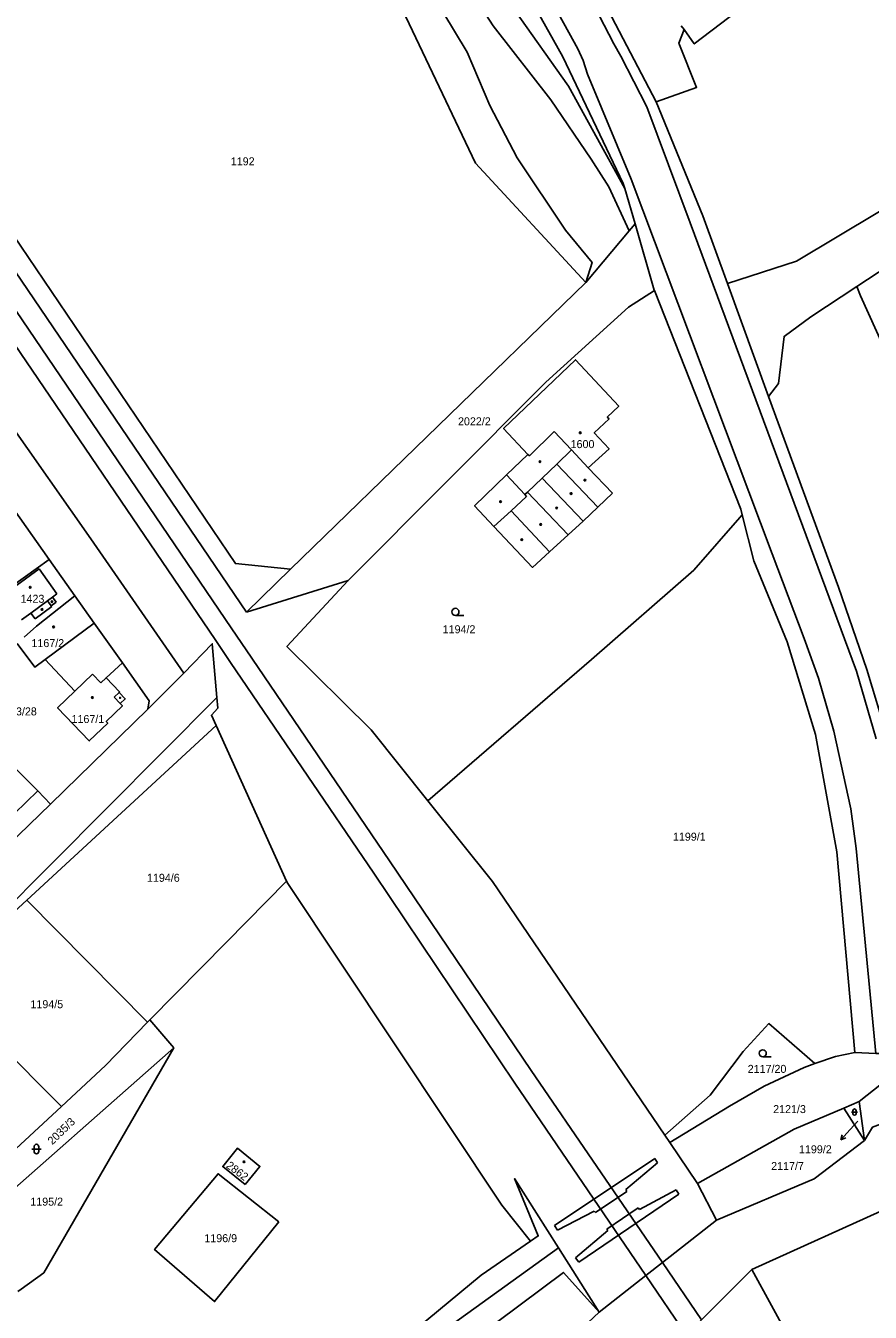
# Model space of a CAD drawing. Extents: x -679220 to -673243, y -1075091 to -1066557.
# Drawn here: x -676733.1 to -676553.6, y -1070341.9 to -1070068.5 of the extents above; entities that cross this region are included whole.
import ezdxf

# ---------------------------------------------------------------- set-up
doc = ezdxf.new("R2010")
doc.units = 0
for name, color, linetype in [('Hranice parcel', 7, 'Continuous'), ('Parcelní čísla', 7, 'Continuous'), ('Pop  PČ popisy', 7, 'Continuous'), ('Poz předměty', 7, 'Continuous'), ('Vnitřní kresba', 7, 'Continuous'), ('Značky budov', 7, 'Continuous'), ('Značky kultur', 7, 'Continuous')]:
    doc.layers.add(name, color=color, linetype=linetype)

msp = doc.modelspace()

# ---------------------------------------------------------------- linework, layer by layer
at = {"layer": 'Hranice parcel'}
for p, q in [((-676593.14, -1070069.3), (-676593.75, -1070068.5)), ((-676509.16, -1070092.7), (-676556.43, -1070123.93)), ((-676603.56, -1070110.6), (-676605.74, -1070103.1)), ((-676604.84, -1070112.07), (-676603.56, -1070110.6)), ((-676614.05, -1070123.03), (-676604.84, -1070112.07)), ((-676676.79, -1070183.97), (-676614.05, -1070123.03)), ((-676583.9, -1070123.28), (-676575.21, -1070147.26)), ((-676728.06, -1070181.95), (-676741.64, -1070162.74)), ((-676728.06, -1070181.95), (-676736.39, -1070187.83)), ((-676722.64, -1070189.62), (-676728.06, -1070181.95)), ((-676686.14, -1070193.11), (-676676.79, -1070183.97)), ((-676664.54, -1070186.4), (-676686.14, -1070193.11)), ((-676722.64, -1070189.62), (-676718.52, -1070195.43)), ((-676718.52, -1070195.43), (-676728.93, -1070203.14)), ((-676718.52, -1070195.43), (-676712.51, -1070203.89)), ((-676699.45, -1070206.07), (-676707.13, -1070213.69)), ((-676707.13, -1070213.69), (-676727.79, -1070233.88)), ((-676732.82, -1070254.27), (-676692.59, -1070217.19)), ((-676692.59, -1070217.19), (-676677.63, -1070250.24)), ((-676736.83, -1070242.7), (-676727.79, -1070233.88)), ((-676751.79, -1070271.75), (-676732.82, -1070254.27)), ((-676707.15, -1070280.23), (-676732.82, -1070254.27)), ((-676751.79, -1070271.75), (-676725.44, -1070298.12)), ((-676707.15, -1070280.23), (-676706.68, -1070279.75)), ((-676706.68, -1070279.75), (-676701.59, -1070285.67)), ((-676555.9, -1070297.09), (-676559.21, -1070298.5)), ((-676554.78, -1070305.38), (-676555.9, -1070297.09)), ((-676559.21, -1070298.5), (-676554.78, -1070305.38)), ((-676596.18, -1070305.75), (-676597.21, -1070304.24)), ((-676590.26, -1070314.46), (-676596.18, -1070305.75)), ((-676586.27, -1070322.27), (-676590.26, -1070314.46)), ((-676578.72, -1070332.73), (-676551.35, -1070320.36)), ((-676552.97, -1070379.79), (-676578.72, -1070332.73))]:
    msp.add_line(p, q, dxfattribs=at)
for points in [[(-676605.74, -1070103.1), (-676606.05, -1070102.03), (-676618.88, -1070075.13), (-676635.71, -1070045.07), (-676653.11, -1070018.74), (-676665.05, -1069994.77), (-676666.13, -1069979.74), (-676663.34, -1069943.84), (-676657.72, -1069878.62), (-676658.24, -1069840.6), (-676656.88, -1069813.25), (-676655.17, -1069780.82)], [(-676652.29, -1069981.05), (-676650.69, -1069993.16), (-676633.15, -1070021.27), (-676613.98, -1070056.19), (-676599.06, -1070084.67)], [(-676605.74, -1070103.1), (-676617.71, -1070081.33), (-676629.22, -1070065.05), (-676636.11, -1070054.71), (-676644.03, -1070042.9), (-676653.82, -1070029.57), (-676669.67, -1070007.54), (-676676.93, -1069999.9), (-676686.04, -1069991.92)], [(-676671.62, -1070011.21), (-676664.72, -1070019.12), (-676656.42, -1070031.59), (-676647.7, -1070045.75), (-676640.45, -1070058.08), (-676633.72, -1070068.54), (-676621.49, -1070084.28), (-676612.9, -1070096.89), (-676609.11, -1070102.74), (-676604.84, -1070112.07)], [(-676694.22, -1070018.27), (-676692.45, -1070020.2), (-676687.48, -1070021.41), (-676680.35, -1070022.29), (-676673.98, -1070026.33), (-676669.05, -1070030.65), (-676659.55, -1070040.67), (-676652.72, -1070052.56), (-676646.92, -1070061.4), (-676639.26, -1070074.11), (-676634.45, -1070085.43), (-676628.59, -1070096.58), (-676618.31, -1070111.98), (-676612.68, -1070118.8), (-676614.05, -1070123.03)], [(-676698.82, -1070022.28), (-676681.94, -1070027.65), (-676660, -1070050.31), (-676637.47, -1070097.72), (-676614.05, -1070123.03)], [(-676583.9, -1070123.28), (-676569.22, -1070118.5), (-676509.44, -1070082.75), (-676452.14, -1070059.43), (-676438.72, -1070053.89), (-676427.91, -1070055.02), (-676428.39, -1070053.6)], [(-676577.35, -1070055.86), (-676574.46, -1070059.72), (-676590.97, -1070072.37), (-676593.14, -1070069.3)], [(-676762.95, -1070060.3), (-676766.47, -1070064.42), (-676752.86, -1070085.57), (-676744.71, -1070104.11), (-676736.59, -1070118.82), (-676686.14, -1070193.11)], [(-676676.79, -1070183.97), (-676688.48, -1070182.77), (-676737.38, -1070110.52), (-676749.45, -1070083.66), (-676756.71, -1070068.96), (-676754.09, -1070065.2)], [(-676593.14, -1070069.3), (-676594.27, -1070072.18), (-676590.47, -1070081.61), (-676599.06, -1070084.67)], [(-676599.06, -1070084.67), (-676589.12, -1070108.89), (-676583.9, -1070123.28)], [(-676781.06, -1070090.05), (-676754.88, -1070126.8), (-676719.24, -1070177.5), (-676699.45, -1070206.07)], [(-676603.56, -1070110.6), (-676599.49, -1070124.66), (-676599.44, -1070124.79)], [(-676599.44, -1070124.79), (-676604.98, -1070128.29), (-676622.49, -1070144.22), (-676664.54, -1070186.4)], [(-676580.77, -1070172.45), (-676581.08, -1070171.24), (-676599.44, -1070124.79)], [(-676575.21, -1070147.26), (-676573.06, -1070144.52), (-676571.88, -1070134.51), (-676566.18, -1070130.37), (-676556.43, -1070123.93)], [(-676556.43, -1070123.93), (-676555.66, -1070125.9), (-676542.76, -1070154.35), (-676523.99, -1070179.08), (-676514.87, -1070189.47)], [(-676608.33, -1070167.84), (-676613.53, -1070162.43), (-676609.07, -1070158.39), (-676612.24, -1070155.02), (-676609.09, -1070152.05), (-676609.46, -1070151.66), (-676607.01, -1070149.33), (-676616.24, -1070139.48), (-676631.51, -1070154.07), (-676626.31, -1070159.58), (-676630.85, -1070163.94), (-676637.67, -1070170.48), (-676633.56, -1070174.87), (-676625.36, -1070183.6), (-676621.72, -1070180.27), (-676617.74, -1070176.7), (-676614.6, -1070173.75), (-676611.47, -1070170.79), (-676608.33, -1070167.84)], [(-676575.21, -1070147.26), (-676560.34, -1070187.79), (-676554.28, -1070205.26), (-676550, -1070219.58), (-676547.57, -1070227.87), (-676543.39, -1070254.7), (-676543.26, -1070255.54)], [(-676647.6, -1070233.19), (-676612.82, -1070203.18), (-676591.05, -1070184.16), (-676580.77, -1070172.45)], [(-676556.85, -1070286.64), (-676560.66, -1070244.06), (-676565.21, -1070219.09), (-676571.25, -1070199.38), (-676578.31, -1070182.2), (-676580.77, -1070172.45)], [(-676664.54, -1070186.4), (-676677.56, -1070200.38), (-676659.63, -1070218.09), (-676647.6, -1070233.19)], [(-676733.36, -1070198.43), (-676730.77, -1070196.08), (-676722.64, -1070189.62)], [(-676728.93, -1070203.14), (-676731.15, -1070204.78), (-676734.85, -1070199.78)], [(-676699.45, -1070206.07), (-676693.4, -1070199.83), (-676692.45, -1070211.22), (-676692.26, -1070213.51), (-676693.58, -1070215.01), (-676692.59, -1070217.19)], [(-676712.51, -1070203.89), (-676715.97, -1070207.04), (-676713.11, -1070210.04), (-676713.22, -1070210.14), (-676711.92, -1070211.52), (-676712.95, -1070212.51), (-676712.49, -1070212.99), (-676715.95, -1070216.3), (-676715.62, -1070216.66), (-676719.54, -1070220.46), (-676726.3, -1070213.4), (-676722.6, -1070209.87), (-676728.93, -1070203.14)], [(-676707.13, -1070213.69), (-676706.8, -1070211.93), (-676712.51, -1070203.89)], [(-676727.79, -1070233.88), (-676730.49, -1070231.04), (-676740.18, -1070221.35), (-676748.96, -1070212.58)], [(-676597.21, -1070304.24), (-676633.87, -1070250.33), (-676647.6, -1070233.19)], [(-676677.63, -1070250.24), (-676690.35, -1070263.24), (-676706.68, -1070279.75)], [(-676625.75, -1070326.74), (-676631.87, -1070319.09), (-676677.38, -1070250.78), (-676677.63, -1070250.24)], [(-676725.44, -1070298.12), (-676716.13, -1070289.45), (-676707.15, -1070280.23)], [(-676597.21, -1070304.24), (-676587.57, -1070295.72), (-676580.58, -1070286.48), (-676575.1, -1070280.52), (-676565.34, -1070288.99)], [(-676556.85, -1070286.64), (-676552.39, -1070286.86), (-676551.69, -1070286.9), (-676544.57, -1070284.87), (-676544.34, -1070284.81), (-676539.92, -1070282.32)], [(-676701.59, -1070285.67), (-676744.53, -1070323.52), (-676746.88, -1070325.28)], [(-676701.59, -1070285.67), (-676729.2, -1070333.46), (-676734, -1070336.96), (-676734.7, -1070337.45)], [(-676596.18, -1070305.75), (-676583.51, -1070298.04), (-676576.1, -1070293.83), (-676567.6, -1070289.84), (-676565.34, -1070288.99)], [(-676565.34, -1070288.99), (-676560.97, -1070287.52), (-676556.85, -1070286.64)], [(-676539.72, -1070291.36), (-676542.79, -1070291.3), (-676543.74, -1070291.28), (-676544.28, -1070291.43), (-676551.19, -1070293.34), (-676555.9, -1070297.09)], [(-676539.72, -1070291.36), (-676540.92, -1070294.2), (-676542.87, -1070295.42), (-676543.22, -1070295.7), (-676544.17, -1070296.45), (-676550.64, -1070301.59), (-676553.1, -1070302.53), (-676554.78, -1070305.38)], [(-676725.44, -1070298.12), (-676738.04, -1070309.84), (-676742.2, -1070313.55)], [(-676559.21, -1070298.5), (-676569.73, -1070302.96), (-676590.26, -1070314.46)], [(-676554.78, -1070305.38), (-676565.47, -1070313.47), (-676586.27, -1070322.27)], [(-676686.43, -1070314.67), (-676683.29, -1070310.85), (-676688.07, -1070307), (-676691.19, -1070310.89), (-676686.43, -1070314.67)], [(-676679.29, -1070322.66), (-676692.92, -1070339.57), (-676705.66, -1070328.53), (-676692.16, -1070312.43), (-676679.29, -1070322.66)], [(-676625.75, -1070326.74), (-676624.14, -1070325.63), (-676629.15, -1070313.43), (-676619.82, -1070328.18), (-676611.17, -1070341.85)], [(-676586.27, -1070322.27), (-676597.73, -1070331.28), (-676601.28, -1070334.07), (-676611.17, -1070341.85)], [(-676777.02, -1070496.7), (-676772.5, -1070490.19), (-676770.87, -1070487.71), (-676739.41, -1070447.65), (-676712.38, -1070413.64), (-676690.96, -1070387.25), (-676672.79, -1070366.64), (-676660.33, -1070354.35), (-676649.85, -1070345.21), (-676636.25, -1070333.97), (-676625.75, -1070326.74)], [(-676605.98, -1070359.65), (-676602.35, -1070356.29), (-676592.68, -1070346.65), (-676589.46, -1070343.44), (-676578.72, -1070332.73)], [(-676689.26, -1070415.97), (-676690.31, -1070408.08), (-676670.97, -1070378.92), (-676654.46, -1070361.88), (-676637.5, -1070347.37), (-676618.78, -1070333.38), (-676611.17, -1070341.85)], [(-676611.17, -1070341.85), (-676630.25, -1070359.78), (-676636.51, -1070366.05), (-676645.31, -1070371.7), (-676655.71, -1070374.19), (-676661.81, -1070375.59), (-676664.43, -1070377.38), (-676682.85, -1070403.24), (-676689.26, -1070415.97)]]:
    msp.add_lwpolyline(points, dxfattribs=at)
at = {"layer": 'Pop  PČ popisy'}
for p, q in [((-676556.24, -1070301.23), (-676557.81, -1070302.99)), ((-676557.81, -1070302.99), (-676559.82, -1070305.22)), ((-676559.82, -1070305.22), (-676559.52, -1070304.14)), ((-676559.82, -1070305.22), (-676558.78, -1070304.81))]:
    msp.add_line(p, q, dxfattribs=at)
at = {"layer": 'Poz předměty'}
for p, q in [((-676692.82, -1070198.94), (-676748.63, -1070116.81)), ((-676745.1, -1070114.41), (-676689.23, -1070196.64)), ((-676689.23, -1070196.64), (-676686.21, -1070201.08)), ((-676692.82, -1070198.94), (-676689.51, -1070203.81)), ((-676686.21, -1070201.08), (-676655.73, -1070245.94)), ((-676689.51, -1070203.81), (-676659.09, -1070248.57)), ((-676655.73, -1070245.94), (-676625.64, -1070290.5)), ((-676659.09, -1070248.57), (-676629.08, -1070293.14)), ((-676625.64, -1070290.5), (-676597.73, -1070331.28)), ((-676601.28, -1070334.07), (-676629.08, -1070293.14)), ((-676649.33, -1070349.36), (-676619.82, -1070328.18)), ((-676597.73, -1070331.28), (-676589.46, -1070343.44)), ((-676601.28, -1070334.07), (-676592.68, -1070346.65))]:
    msp.add_line(p, q, dxfattribs=at)
at = {"layer": 'Vnitřní kresba'}
for p, q in [((-676614, -1070060.79), (-676608.1, -1070072.38)), ((-676615.71, -1070073.42), (-676620.69, -1070064.39)), ((-676608.1, -1070072.38), (-676606.59, -1070074.97)), ((-676614.61, -1070075.89), (-676615.71, -1070073.42)), ((-676613.63, -1070078.77), (-676614.61, -1070075.89)), ((-676606.59, -1070074.97), (-676601.02, -1070085.73)), ((-676604.38, -1070101.12), (-676613.63, -1070078.77)), ((-676601.02, -1070085.73), (-676591.85, -1070110.36)), ((-676604.38, -1070101.12), (-676574.44, -1070180.72)), ((-676556.52, -1070205.67), (-676591.85, -1070110.36)), ((-676620.74, -1070154.73), (-676625.99, -1070159.92)), ((-676620.74, -1070154.73), (-676617.08, -1070158.64)), ((-676625.99, -1070159.92), (-676626.31, -1070159.58)), ((-676617.08, -1070158.64), (-676620.2, -1070161.63)), ((-676617.08, -1070158.64), (-676613.53, -1070162.43)), ((-676620.2, -1070161.63), (-676623.32, -1070164.63)), ((-676620.2, -1070161.63), (-676611.47, -1070170.79)), ((-676630.85, -1070163.94), (-676626.97, -1070168.13)), ((-676623.32, -1070164.63), (-676626.44, -1070167.62)), ((-676623.32, -1070164.63), (-676614.6, -1070173.75)), ((-676626.62, -1070168.51), (-676629.91, -1070171.57)), ((-676626.97, -1070168.13), (-676626.44, -1070167.62)), ((-676626.97, -1070168.13), (-676626.62, -1070168.51)), ((-676626.44, -1070167.62), (-676617.74, -1070176.7)), ((-676629.91, -1070171.57), (-676633.56, -1070174.87)), ((-676629.91, -1070171.57), (-676621.72, -1070180.27)), ((-676574.44, -1070180.72), (-676567.65, -1070198.73)), ((-676730.23, -1070183.93), (-676737.82, -1070189.51)), ((-676730.23, -1070183.93), (-676726.45, -1070189.24)), ((-676731.95, -1070193.29), (-676728.4, -1070190.67)), ((-676728.4, -1070190.67), (-676727.38, -1070189.92)), ((-676727.62, -1070191.74), (-676728.4, -1070190.67)), ((-676727.38, -1070189.92), (-676726.45, -1070189.24)), ((-676727.38, -1070189.92), (-676726.59, -1070190.98)), ((-676733.94, -1070194.75), (-676731.95, -1070193.29)), ((-676731.95, -1070193.29), (-676731.04, -1070194.52)), ((-676731.04, -1070194.52), (-676727.5, -1070191.9)), ((-676726.59, -1070190.98), (-676727.62, -1070191.74)), ((-676727.62, -1070191.74), (-676727.5, -1070191.9)), ((-676567.65, -1070198.73), (-676564.59, -1070207.14)), ((-676718.87, -1070206.31), (-676722.6, -1070209.87)), ((-676718.87, -1070206.31), (-676717.12, -1070208.14)), ((-676715.97, -1070207.04), (-676717.12, -1070208.14)), ((-676552.33, -1070220), (-676556.52, -1070205.67)), ((-676564.59, -1070207.14), (-676561.32, -1070218.39)), ((-676692.45, -1070211.22), (-676761.58, -1070280.77)), ((-676713.22, -1070210.14), (-676714.26, -1070211.14)), ((-676714.26, -1070211.14), (-676712.95, -1070212.51)), ((-676561.32, -1070218.39), (-676557.7, -1070234.89)), ((-676730.49, -1070231.04), (-676737.95, -1070238.29)), ((-676557.7, -1070234.89), (-676556.58, -1070243.31)), ((-676556.58, -1070243.31), (-676552.39, -1070286.86)), ((-676620.69, -1070323.44), (-676599.37, -1070309.2)), ((-676605.51, -1070315.79), (-676598.79, -1070310.11)), ((-676599.37, -1070309.2), (-676598.79, -1070310.11)), ((-676611.93, -1070320.64), (-676605.31, -1070316.16)), ((-676605.31, -1070316.16), (-676605.51, -1070315.79)), ((-676602.61, -1070319.99), (-676594.8, -1070315.82)), ((-676594.22, -1070316.77), (-676594.8, -1070315.82)), ((-676615.48, -1070331.21), (-676594.22, -1070316.77)), ((-676620.06, -1070324.43), (-676612.23, -1070320.35)), ((-676612.23, -1070320.35), (-676611.93, -1070320.64)), ((-676609.54, -1070324.16), (-676602.92, -1070319.67)), ((-676602.92, -1070319.67), (-676602.61, -1070319.99)), ((-676620.69, -1070323.44), (-676620.06, -1070324.43)), ((-676616.24, -1070330.25), (-676609.35, -1070324.51)), ((-676609.35, -1070324.51), (-676609.54, -1070324.16)), ((-676616.24, -1070330.25), (-676615.48, -1070331.21))]:
    msp.add_line(p, q, dxfattribs=at)
at = {"layer": 'Značky budov'}
for centre, radius in [((-676615.21, -1070155), 0.175), ((-676623.75, -1070161.14), 0.175), ((-676614.22, -1070165.06), 0.175), ((-676617.15, -1070167.91), 0.175), ((-676632.14, -1070169.62), 0.175), ((-676620.22, -1070170.98), 0.175), ((-676623.63, -1070174.47), 0.175), ((-676627.63, -1070177.7), 0.175), ((-676732.1, -1070187.82), 0.175), ((-676727.47, -1070190.88), 0.175), ((-676729.61, -1070192.53), 0.175), ((-676727.14, -1070196.23), 0.175), ((-676718.9, -1070211.24), 0.175), ((-676713, -1070211.3), 0.117), ((-676686.68, -1070309.89), 0.175)]:
    msp.add_circle(centre, radius, dxfattribs=at)
at = {"layer": 'Značky kultur'}
for p, q in [((-676641.73, -1070193.79), (-676639.98, -1070193.79)), ((-676576.41, -1070287.57), (-676574.66, -1070287.57)), ((-676557.59, -1070299.32), (-676556.25, -1070299.32)), ((-676557.26, -1070298.99), (-676557.26, -1070299.66)), ((-676556.59, -1070299.66), (-676556.59, -1070298.99)), ((-676731.78, -1070307.17), (-676729.78, -1070307.17)), ((-676731.28, -1070306.67), (-676731.28, -1070307.67)), ((-676730.28, -1070307.67), (-676730.28, -1070306.67))]:
    msp.add_line(p, q, dxfattribs=at)
for centre in [(-676641.73, -1070193.04), (-676576.41, -1070286.82)]:
    msp.add_circle(centre, 0.75, dxfattribs=at)
for centre, radius, start, end in [((-676556.92, -1070298.99), 0.335, 0, 180), ((-676556.92, -1070299.66), 0.335, 180, 359.9879), ((-676730.78, -1070306.67), 0.5, 0, 180), ((-676730.78, -1070307.67), 0.5, 180, 359.9879)]:
    msp.add_arc(centre, radius, start, end, dxfattribs=at)

# ---------------------------------------------------------------- texts
at = {"layer": 'Parcelní čísla'}
for s, p in [('1192', (-676689.47, -1070098.17)), ('2022/2', (-676641.18, -1070153.41)), ('1600', (-676617.25, -1070158.25)), ('1423', (-676734.15, -1070191.11)), ('1194/2', (-676644.44, -1070197.59)), ('1167/2', (-676731.84, -1070200.53)), ('1193/28', (-676738.92, -1070215.04)), ('1167/1', (-676723.32, -1070216.66)), ('1199/1', (-676595.5, -1070241.66)), ('1194/6', (-676707.28, -1070250.39)), ('1194/5', (-676732.05, -1070277.25)), ('2117/20', (-676579.61, -1070290.99)), ('2121/3', (-676574.2, -1070299.53)), ('1199/2', (-676568.71, -1070308.08)), ('2117/7', (-676574.63, -1070311.63)), ('1195/2', (-676732.08, -1070319.2)), ('1196/9', (-676695.09, -1070326.96))]:
    msp.add_text(s, height=1.7, dxfattribs=at).set_placement(p)
for s, rotation, p in [('2035/3', 44, (-676727.41, -1070306.38)), ('2862', 323, (-676690.61, -1070310.98))]:
    msp.add_text(s, height=1.7, rotation=rotation, dxfattribs=at).set_placement(p)

doc.saveas('drawing.dxf')
